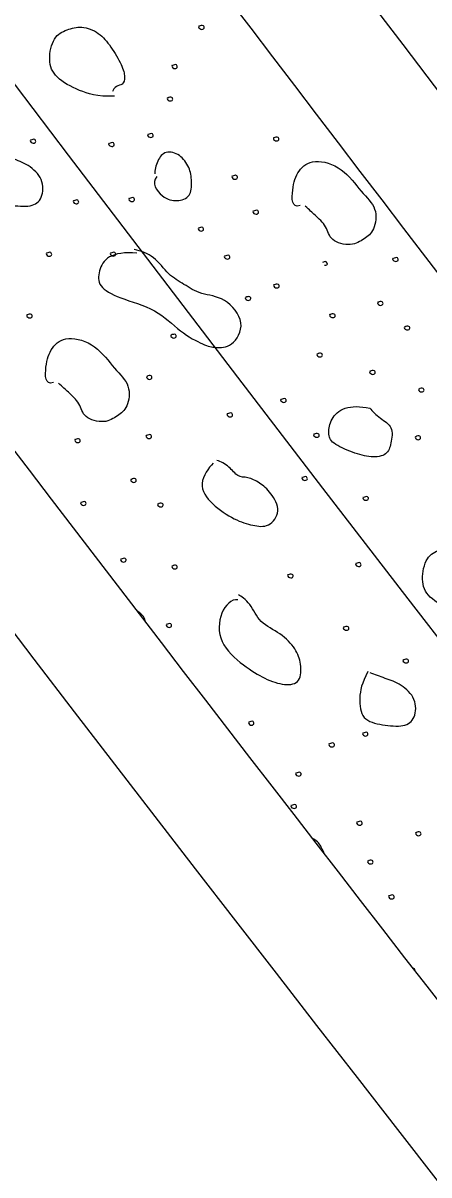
# Model space of a CAD drawing. Extents: x 1762196 to 1766326, y 709922 to 713142.
# Drawn here: x 1764102.22 to 1764109.53, y 711353.52 to 711374.24 of the extents above; entities that cross this region are included whole.
import ezdxf

# ---------------------------------------------------------------- set-up
doc = ezdxf.new("R2010")
doc.units = 0
for name, color, linetype in [('Old_Level_1', 7, 'Continuous'), ('Old_Level_10', 7, 'Continuous'), ('Prop Horizontal Alignment', 7, 'Continuous'), ('Prop Lane Lines', 7, 'Continuous')]:
    doc.layers.add(name, color=color, linetype=linetype)

msp = doc.modelspace()

# ---------------------------------------------------------------- linework, layer by layer
at = {"layer": 'Old_Level_1'}
for radius in [1496, 1504]:
    msp.add_arc((1765296.463, 712280.557), radius, 216.325025, 217.913225, dxfattribs=at)
at = {"layer": 'Old_Level_10'}
for points in [[(1764103.868, 711372.924), (1764103.549, 711372.912), (1764103.233, 711373.016), (1764102.786, 711373.252), (1764102.663, 711373.564), (1764102.763, 711374.007), (1764103.011, 711374.123), (1764103.27, 711374.198), (1764103.597, 711374.076), (1764103.8, 711373.825), (1764104.013, 711373.473), (1764104.065, 711373.259), (1764104.022, 711373.12), (1764103.895, 711373.118), (1764103.842, 711373.039), (1764103.834, 711373.006)], [(1764105.39, 711374.187), (1764105.371, 711374.169), (1764105.42, 711374.11), (1764105.498, 711374.142), (1764105.47, 711374.204), (1764105.429, 711374.196), (1764105.406, 711374.187), (1764105.394, 711374.181)], [(1764104.906, 711373.481), (1764104.886, 711373.463), (1764104.938, 711373.404), (1764105.013, 711373.436), (1764104.987, 711373.497), (1764104.946, 711373.489), (1764104.923, 711373.48), (1764104.911, 711373.474)], [(1764104.822, 711372.898), (1764104.803, 711372.881), (1764104.854, 711372.823), (1764104.93, 711372.855), (1764104.905, 711372.913), (1764104.863, 711372.907), (1764104.84, 711372.897), (1764104.828, 711372.891)], [(1764102.356, 711372.138), (1764102.336, 711372.121), (1764102.387, 711372.062), (1764102.463, 711372.095), (1764102.437, 711372.154), (1764102.396, 711372.147), (1764102.373, 711372.138), (1764102.362, 711372.132)], [(1764104.471, 711372.241), (1764104.451, 711372.224), (1764104.501, 711372.165), (1764104.579, 711372.197), (1764104.552, 711372.255), (1764104.51, 711372.249), (1764104.488, 711372.24), (1764104.476, 711372.234)], [(1764106.735, 711372.179), (1764106.717, 711372.161), (1764106.765, 711372.102), (1764106.843, 711372.135), (1764106.816, 711372.194), (1764106.774, 711372.188), (1764106.752, 711372.179), (1764106.74, 711372.173)], [(1764103.769, 711372.079), (1764103.749, 711372.062), (1764103.8, 711372.002), (1764103.878, 711372.034), (1764103.851, 711372.094), (1764103.809, 711372.086), (1764103.787, 711372.077), (1764103.775, 711372.071)], [(1764101.714, 711371.924), (1764101.605, 711371.716), (1764101.548, 711371.451), (1764101.597, 711371.048), (1764101.974, 711370.96), (1764102.382, 711370.922), (1764102.578, 711371.072), (1764102.596, 711371.441), (1764102.315, 711371.701), (1764102.024, 711371.803), (1764101.842, 711371.869), (1764101.756, 711371.903)], [(1764104.633, 711371.479), (1764104.518, 711371.361), (1764104.741, 711371.073), (1764104.992, 711371.024), (1764105.251, 711371.107), (1764105.263, 711371.395), (1764105.227, 711371.644), (1764105.052, 711371.885), (1764104.779, 711371.954), (1764104.633, 711371.769), (1764104.591, 711371.588), (1764104.596, 711371.528)], [(1764107.21, 711370.957), (1764107.057, 711370.902), (1764107.06, 711371.276), (1764107.165, 711371.594), (1764107.44, 711371.814), (1764107.989, 711371.651), (1764108.315, 711371.182), (1764108.613, 711370.92), (1764108.554, 711370.487), (1764108.368, 711370.365), (1764108.147, 711370.21), (1764107.735, 711370.323), (1764107.705, 711370.579), (1764107.461, 711370.8), (1764107.382, 711370.875), (1764107.3, 711370.944)], [(1764105.988, 711371.49), (1764105.969, 711371.472), (1764106.018, 711371.415), (1764106.097, 711371.445), (1764106.069, 711371.505), (1764106.027, 711371.499), (1764106.004, 711371.49), (1764105.992, 711371.484)], [(1764103.129, 711371.048), (1764103.109, 711371.031), (1764103.158, 711370.971), (1764103.238, 711371.003), (1764103.21, 711371.063), (1764103.168, 711371.056), (1764103.145, 711371.047), (1764103.134, 711371.041)], [(1764104.134, 711371.088), (1764104.115, 711371.07), (1764104.165, 711371.012), (1764104.242, 711371.045), (1764104.217, 711371.103), (1764104.174, 711371.098), (1764104.151, 711371.088), (1764104.139, 711371.082)], [(1764106.368, 711370.863), (1764106.348, 711370.845), (1764106.397, 711370.785), (1764106.477, 711370.817), (1764106.449, 711370.878), (1764106.407, 711370.871), (1764106.385, 711370.862), (1764106.373, 711370.856)], [(1764105.379, 711370.555), (1764105.36, 711370.538), (1764105.409, 711370.48), (1764105.487, 711370.512), (1764105.46, 711370.571), (1764105.418, 711370.564), (1764105.395, 711370.555), (1764105.384, 711370.549)], [(1764102.643, 711370.105), (1764102.624, 711370.088), (1764102.673, 711370.027), (1764102.751, 711370.06), (1764102.724, 711370.121), (1764102.683, 711370.113), (1764102.659, 711370.105), (1764102.648, 711370.099)], [(1764104.273, 711370.099), (1764104.051, 711370.12), (1764103.723, 711370.069), (1764103.576, 711369.779), (1764103.562, 711369.503), (1764103.925, 711369.293), (1764104.637, 711369.101), (1764105.048, 711368.674), (1764105.497, 711368.433), (1764105.678, 711368.401), (1764105.977, 711368.394), (1764106.259, 711368.839), (1764105.853, 711369.327), (1764105.417, 711369.346), (1764105.114, 711369.547), (1764104.844, 711369.695), (1764104.587, 711370.057), (1764104.346, 711370.138), (1764104.222, 711370.167)], [(1764103.795, 711370.108), (1764103.777, 711370.09), (1764103.825, 711370.033), (1764103.905, 711370.063), (1764103.876, 711370.123), (1764103.835, 711370.116), (1764103.812, 711370.107), (1764103.8, 711370.101)], [(1764105.851, 711370.052), (1764105.831, 711370.035), (1764105.883, 711369.977), (1764105.959, 711370.009), (1764105.934, 711370.067), (1764105.892, 711370.061), (1764105.868, 711370.051), (1764105.856, 711370.045)], [(1764107.653, 711369.884), (1764107.654, 711369.883), (1764107.671, 711369.88), (1764107.714, 711369.894), (1764107.683, 711369.952), (1764107.644, 711369.947), (1764107.624, 711369.939), (1764107.615, 711369.935)], [(1764108.884, 711370.01), (1764108.865, 711369.993), (1764108.916, 711369.934), (1764108.991, 711369.967), (1764108.966, 711370.025), (1764108.925, 711370.018), (1764108.901, 711370.009), (1764108.89, 711370.003)], [(1764106.74, 711369.535), (1764106.72, 711369.518), (1764106.769, 711369.458), (1764106.849, 711369.49), (1764106.821, 711369.551), (1764106.779, 711369.543), (1764106.757, 711369.534), (1764106.745, 711369.528)], [(1764106.228, 711369.31), (1764106.209, 711369.292), (1764106.258, 711369.236), (1764106.336, 711369.265), (1764106.31, 711369.325), (1764106.267, 711369.319), (1764106.244, 711369.31), (1764106.232, 711369.304)], [(1764108.609, 711369.222), (1764108.59, 711369.204), (1764108.639, 711369.144), (1764108.718, 711369.177), (1764108.691, 711369.236), (1764108.649, 711369.23), (1764108.626, 711369.221), (1764108.614, 711369.215)], [(1764102.293, 711368.994), (1764102.274, 711368.976), (1764102.322, 711368.918), (1764102.401, 711368.951), (1764102.374, 711369.01), (1764102.332, 711369.003), (1764102.309, 711368.995), (1764102.297, 711368.988)], [(1764107.748, 711369), (1764107.728, 711368.982), (1764107.779, 711368.924), (1764107.857, 711368.956), (1764107.829, 711369.015), (1764107.787, 711369.008), (1764107.765, 711368.999), (1764107.753, 711368.993)], [(1764104.887, 711368.633), (1764104.867, 711368.615), (1764104.916, 711368.556), (1764104.996, 711368.588), (1764104.968, 711368.647), (1764104.927, 711368.641), (1764104.903, 711368.633), (1764104.891, 711368.627)], [(1764109.092, 711368.778), (1764109.073, 711368.76), (1764109.124, 711368.704), (1764109.2, 711368.735), (1764109.174, 711368.795), (1764109.132, 711368.787), (1764109.109, 711368.778), (1764109.097, 711368.772)], [(1764102.767, 711367.773), (1764102.615, 711367.718), (1764102.617, 711368.092), (1764102.722, 711368.409), (1764102.997, 711368.63), (1764103.546, 711368.466), (1764103.873, 711367.998), (1764104.17, 711367.735), (1764104.111, 711367.302), (1764103.925, 711367.181), (1764103.705, 711367.025), (1764103.293, 711367.139), (1764103.262, 711367.395), (1764103.018, 711367.616), (1764102.94, 711367.69), (1764102.857, 711367.76)], [(1764107.519, 711368.292), (1764107.5, 711368.273), (1764107.55, 711368.218), (1764107.626, 711368.25), (1764107.6, 711368.306), (1764107.558, 711368.301), (1764107.535, 711368.292), (1764107.523, 711368.286)], [(1764104.449, 711367.889), (1764104.429, 711367.871), (1764104.48, 711367.814), (1764104.557, 711367.846), (1764104.531, 711367.904), (1764104.488, 711367.898), (1764104.465, 711367.89), (1764104.454, 711367.884)], [(1764108.469, 711367.98), (1764108.45, 711367.963), (1764108.5, 711367.903), (1764108.577, 711367.936), (1764108.55, 711367.996), (1764108.509, 711367.988), (1764108.486, 711367.979), (1764108.474, 711367.973)], [(1764109.348, 711367.661), (1764109.33, 711367.643), (1764109.38, 711367.587), (1764109.456, 711367.618), (1764109.43, 711367.677), (1764109.387, 711367.67), (1764109.364, 711367.661), (1764109.353, 711367.655)], [(1764106.867, 711367.476), (1764106.848, 711367.457), (1764106.897, 711367.401), (1764106.976, 711367.43), (1764106.948, 711367.49), (1764106.906, 711367.483), (1764106.883, 711367.474), (1764106.872, 711367.469)], [(1764105.901, 711367.216), (1764105.881, 711367.198), (1764105.932, 711367.138), (1764106.009, 711367.171), (1764105.981, 711367.231), (1764105.94, 711367.223), (1764105.917, 711367.215), (1764105.905, 711367.209)], [(1764108.467, 711367.314), (1764108.29, 711367.347), (1764107.986, 711367.351), (1764107.755, 711367.118), (1764107.712, 711366.853), (1764107.764, 711366.682), (1764108.166, 711366.509), (1764108.494, 711366.411), (1764108.788, 711366.465), (1764108.849, 711366.667), (1764108.897, 711366.99), (1764108.649, 711367.12), (1764108.512, 711367.259), (1764108.467, 711367.314)], [(1764103.158, 711366.753), (1764103.139, 711366.735), (1764103.19, 711366.676), (1764103.265, 711366.709), (1764103.24, 711366.768), (1764103.198, 711366.761), (1764103.175, 711366.753), (1764103.163, 711366.747)], [(1764104.442, 711366.826), (1764104.422, 711366.808), (1764104.473, 711366.749), (1764104.549, 711366.782), (1764104.524, 711366.841), (1764104.482, 711366.834), (1764104.459, 711366.825), (1764104.447, 711366.819)], [(1764107.461, 711366.848), (1764107.442, 711366.831), (1764107.492, 711366.771), (1764107.569, 711366.805), (1764107.541, 711366.864), (1764107.5, 711366.857), (1764107.477, 711366.848), (1764107.466, 711366.842)], [(1764109.288, 711366.804), (1764109.27, 711366.786), (1764109.318, 711366.728), (1764109.396, 711366.76), (1764109.369, 711366.82), (1764109.327, 711366.813), (1764109.304, 711366.804), (1764109.293, 711366.798)], [(1764105.643, 711366.32), (1764105.567, 711366.238), (1764105.345, 711365.949), (1764105.609, 711365.575), (1764106.044, 711365.292), (1764106.361, 711365.197), (1764106.652, 711365.159), (1764106.878, 711365.454), (1764106.688, 711365.801), (1764106.482, 711365.976), (1764106.263, 711366.082), (1764106.086, 711366.06), (1764105.942, 711366.267), (1764105.782, 711366.351), (1764105.711, 711366.372)], [(1764104.167, 711366.037), (1764104.147, 711366.02), (1764104.196, 711365.96), (1764104.275, 711365.992), (1764104.248, 711366.052), (1764104.206, 711366.045), (1764104.184, 711366.036), (1764104.172, 711366.03)], [(1764107.248, 711366.071), (1764107.228, 711366.054), (1764107.278, 711365.995), (1764107.356, 711366.027), (1764107.329, 711366.085), (1764107.287, 711366.079), (1764107.264, 711366.07), (1764107.253, 711366.064)], [(1764108.348, 711365.713), (1764108.33, 711365.695), (1764108.378, 711365.639), (1764108.455, 711365.668), (1764108.43, 711365.727), (1764108.388, 711365.721), (1764108.365, 711365.712), (1764108.353, 711365.706)], [(1764103.262, 711365.622), (1764103.242, 711365.605), (1764103.293, 711365.547), (1764103.371, 711365.578), (1764103.343, 711365.638), (1764103.301, 711365.63), (1764103.279, 711365.621), (1764103.267, 711365.615)], [(1764104.65, 711365.593), (1764104.631, 711365.576), (1764104.682, 711365.519), (1764104.757, 711365.55), (1764104.731, 711365.611), (1764104.689, 711365.603), (1764104.666, 711365.593), (1764104.654, 711365.587)], [(1764110.583, 711363.574), (1764110.264, 711363.561), (1764109.948, 711363.666), (1764109.501, 711363.902), (1764109.378, 711364.213), (1764109.478, 711364.656), (1764109.727, 711364.772), (1764109.985, 711364.848), (1764110.312, 711364.726), (1764110.516, 711364.474), (1764110.728, 711364.123), (1764110.781, 711363.909), (1764110.737, 711363.769), (1764110.61, 711363.768), (1764110.557, 711363.689), (1764110.549, 711363.656)], [(1764103.983, 711364.603), (1764103.964, 711364.585), (1764104.014, 711364.525), (1764104.091, 711364.559), (1764104.064, 711364.618), (1764104.023, 711364.61), (1764104, 711364.601), (1764103.988, 711364.595)], [(1764104.905, 711364.477), (1764104.887, 711364.459), (1764104.937, 711364.403), (1764105.013, 711364.434), (1764104.987, 711364.493), (1764104.945, 711364.486), (1764104.922, 711364.477), (1764104.91, 711364.471)], [(1764108.214, 711364.524), (1764108.194, 711364.506), (1764108.244, 711364.447), (1764108.323, 711364.479), (1764108.295, 711364.539), (1764108.253, 711364.532), (1764108.231, 711364.523), (1764108.219, 711364.517)], [(1764106.992, 711364.319), (1764106.972, 711364.302), (1764107.022, 711364.243), (1764107.1, 711364.274), (1764107.073, 711364.333), (1764107.031, 711364.327), (1764107.008, 711364.318), (1764106.997, 711364.312)], [(1764106.091, 711363.865), (1764105.973, 711363.883), (1764105.754, 711363.661), (1764105.716, 711363.092), (1764106.21, 711362.663), (1764106.574, 711362.439), (1764106.942, 711362.311), (1764107.233, 711362.371), (1764107.232, 711362.72), (1764107.147, 711362.975), (1764106.866, 711363.272), (1764106.469, 711363.443), (1764106.326, 711363.807), (1764106.144, 711363.931), (1764106.104, 711363.952)], [(1764104.425, 711363.471), (1764104.426, 711363.497), (1764104.397, 711363.572), (1764104.33, 711363.623), (1764104.28, 711363.658)], [(1764104.802, 711363.427), (1764104.784, 711363.409), (1764104.832, 711363.35), (1764104.91, 711363.383), (1764104.883, 711363.442), (1764104.841, 711363.436), (1764104.818, 711363.427), (1764104.807, 711363.421)], [(1764107.996, 711363.377), (1764107.976, 711363.359), (1764108.026, 711363.3), (1764108.105, 711363.332), (1764108.076, 711363.393), (1764108.035, 711363.384), (1764108.012, 711363.376), (1764108.001, 711363.37)], [(1764109.071, 711362.788), (1764109.051, 711362.771), (1764109.102, 711362.711), (1764109.178, 711362.744), (1764109.153, 711362.803), (1764109.111, 711362.796), (1764109.088, 711362.788), (1764109.077, 711362.782)], [(1764108.429, 711362.574), (1764108.321, 711362.365), (1764108.263, 711362.1), (1764108.312, 711361.698), (1764108.689, 711361.609), (1764109.097, 711361.571), (1764109.293, 711361.722), (1764109.312, 711362.09), (1764109.03, 711362.351), (1764108.74, 711362.452), (1764108.557, 711362.518), (1764108.471, 711362.552)], [(1764106.285, 711361.669), (1764106.266, 711361.651), (1764106.317, 711361.592), (1764106.392, 711361.625), (1764106.367, 711361.685), (1764106.325, 711361.678), (1764106.302, 711361.669), (1764106.291, 711361.663)], [(1764108.339, 711361.473), (1764108.319, 711361.455), (1764108.371, 711361.397), (1764108.446, 711361.429), (1764108.42, 711361.489), (1764108.379, 711361.481), (1764108.356, 711361.472), (1764108.344, 711361.466)], [(1764107.736, 711361.278), (1764107.717, 711361.26), (1764107.765, 711361.201), (1764107.844, 711361.233), (1764107.816, 711361.295), (1764107.775, 711361.287), (1764107.752, 711361.278), (1764107.74, 711361.272)], [(1764107.135, 711360.753), (1764107.116, 711360.735), (1764107.167, 711360.676), (1764107.243, 711360.708), (1764107.217, 711360.769), (1764107.175, 711360.761), (1764107.152, 711360.752), (1764107.14, 711360.746)], [(1764107.051, 711360.17), (1764107.032, 711360.153), (1764107.083, 711360.095), (1764107.16, 711360.127), (1764107.134, 711360.185), (1764107.092, 711360.179), (1764107.069, 711360.169), (1764107.057, 711360.163)], [(1764108.234, 711359.87), (1764108.215, 711359.852), (1764108.265, 711359.793), (1764108.344, 711359.826), (1764108.317, 711359.885), (1764108.274, 711359.878), (1764108.251, 711359.869), (1764108.239, 711359.863)], [(1764107.642, 711359.31), (1764107.638, 711359.321), (1764107.598, 711359.416), (1764107.532, 711359.515), (1764107.444, 711359.566)], [(1764109.295, 711359.68), (1764109.277, 711359.662), (1764109.324, 711359.604), (1764109.403, 711359.636), (1764109.376, 711359.695), (1764109.334, 711359.689), (1764109.311, 711359.68), (1764109.299, 711359.674)], [(1764108.43, 711359.172), (1764108.412, 711359.154), (1764108.46, 711359.097), (1764108.54, 711359.127), (1764108.512, 711359.187), (1764108.469, 711359.181), (1764108.447, 711359.172), (1764108.435, 711359.166)], [(1764108.81, 711358.545), (1764108.791, 711358.527), (1764108.84, 711358.467), (1764108.92, 711358.499), (1764108.892, 711358.561), (1764108.85, 711358.553), (1764108.827, 711358.544), (1764108.816, 711358.538)], [(1764109.28, 711357.192), (1764109.281, 711357.207), (1764109.27, 711357.233), (1764109.252, 711357.232), (1764109.25, 711357.232)]]:
    msp.add_open_spline(points, degree=3, dxfattribs=at)
at = {"layer": 'Prop Horizontal Alignment'}
msp.add_arc((1765296.463, 712280.557), 1500, 216.325025, 240.843598, dxfattribs=at)
at = {"layer": 'Prop Lane Lines'}
for radius, end in [(1480, 220.01407), (1494, 222.114924), (1506, 222.114924), (1520, 224.729919)]:
    msp.add_arc((1765296.463, 712280.557), radius, 216.325025, end, dxfattribs=at)

doc.saveas('drawing.dxf')
